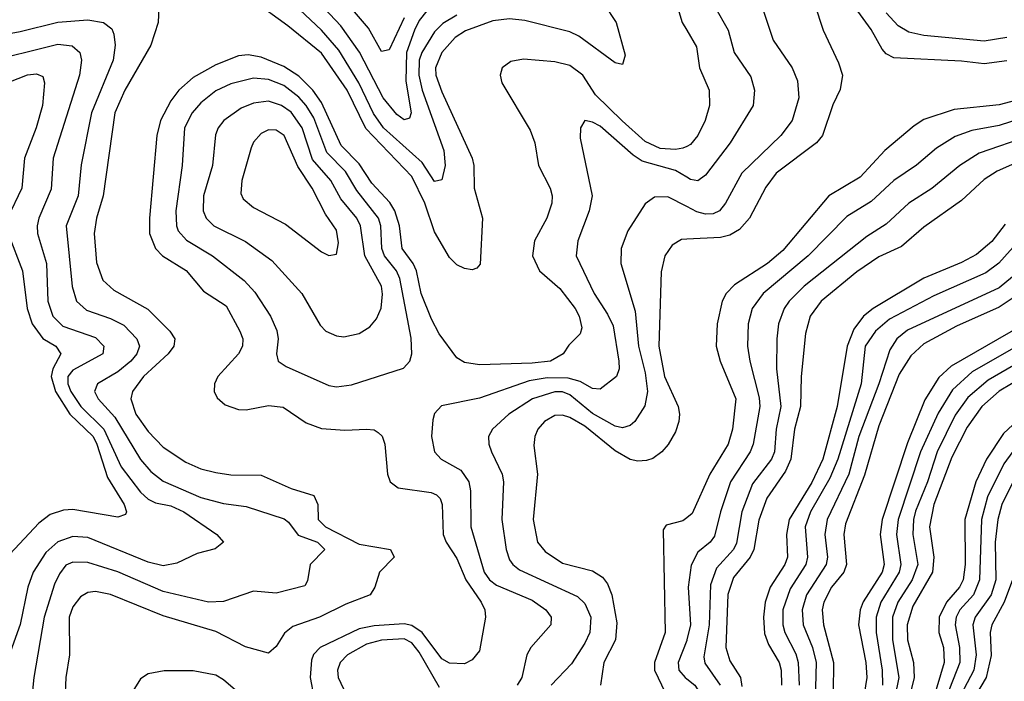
# Model space of a CAD drawing. Header units: inches. Extents: x 1308407 to 1441228, y 959628 to 1036311.
# Tile 423 of 656: x 1378229 to 1380843, y 1026980 to 1028738. Entities that reach past the tile are written whole.
import ezdxf

# ---------------------------------------------------------------- set-up
doc = ezdxf.new("R2010")
doc.units = ezdxf.units.IN
doc.header["$MEASUREMENT"] = 0
doc.layers.add('B3072', color=7, linetype='Continuous')
doc.layers.add('B3082', color=7, linetype='Continuous')

msp = doc.modelspace()

# ---------------------------------------------------------------- linework, layer by layer
at = {"layer": 'B3072', "color": 5}
for points, elevation in [([(1379310, 1028760.7), (1379290, 1028735.5), (1379277, 1028710), (1379256, 1028650), (1379254.1, 1028574.1), (1379268.7, 1028490), (1379264.2, 1028475.8), (1379250, 1028471.3), (1379230, 1028485.7), (1379193.7, 1028530), (1379131.1, 1028651.1), (1379081.4, 1028721.4), (1378936.5, 1028876.5)], 2540), ([(1379250, 1028742.2), (1379210, 1028657.2), (1379190, 1028652.8), (1379155.4, 1028715.4), (1379005.5, 1028890)], 2520), ([(1379963.8, 1028810), (1379988.1, 1028730), (1380000, 1028709.7)], 2620), ([(1378598, 1028770), (1378597, 1028730), (1378577.4, 1028670), (1378508.1, 1028550), (1378481.6, 1028490), (1378451, 1028270), (1378433, 1028210), (1378426.7, 1028170), (1378432.6, 1028092.6), (1378450, 1028045.9), (1378478.7, 1028018.7), (1378569, 1027969), (1378627.5, 1027910), (1378641.1, 1027890), (1378638.3, 1027870), (1378623.1, 1027850), (1378557.3, 1027790), (1378528.4, 1027750), (1378524.5, 1027730), (1378537, 1027690), (1378570, 1027643.3), (1378610, 1027602.1), (1378670, 1027561.8), (1378710, 1027544.8), (1378750, 1027534.5), (1378790, 1027528.9), (1378870, 1027527.7), (1378950, 1027492.4), (1379010, 1027473.4), (1379020.9, 1027450), (1379021.3, 1027410), (1379041.2, 1027390), (1379130, 1027344.5), (1379213.5, 1027330), (1379222.9, 1027310), (1379184.6, 1027270), (1379171.9, 1027230), (1379159.7, 1027210), (1379095, 1027185), (1379025.1, 1027150), (1378954.2, 1027125.8), (1378932, 1027108), (1378910, 1027072.2), (1378890, 1027055), (1378828.2, 1027071.8), (1378750, 1027112.1), (1378610, 1027154), (1378470, 1027211), (1378430, 1027218.9), (1378410, 1027215.6), (1378390, 1027204.3), (1378370, 1027177.8), (1378360.5, 1027150), (1378361.6, 1027050), (1378351.4, 1026990), (1378349.2, 1026930)], 2580), ([(1379779.9, 1028779.9), (1379813.2, 1028730), (1379837, 1028643), (1379830, 1028618.3), (1379810, 1028623.2), (1379713.9, 1028693.9), (1379690, 1028705.7), (1379570, 1028735), (1379530, 1028739.7), (1379485.6, 1028734.4), (1379412.3, 1028707.7), (1379385.3, 1028690), (1379349.8, 1028650), (1379333.2, 1028610), (1379334.3, 1028590), (1379350, 1028546), (1379430.5, 1028370), (1379435.1, 1028350), (1379435.3, 1028290), (1379457.7, 1028210), (1379451.6, 1028088.4), (1379442.7, 1028077.3), (1379430, 1028073.2), (1379410, 1028076.3), (1379390, 1028086.5), (1379370, 1028106.1), (1379330, 1028174.1), (1379304.9, 1028250), (1379270, 1028321.3), (1379148.1, 1028448.1), (1379098.9, 1028550), (1379030, 1028648.3), (1378941.1, 1028721.1), (1378848.4, 1028788.4)], 2580), ([(1379390, 1028749.4), (1379352.6, 1028727.4), (1379330, 1028705.2), (1379296.4, 1028650), (1379290, 1028629.7), (1379288.4, 1028590), (1379297.7, 1028550), (1379355.4, 1028390), (1379358.7, 1028350), (1379350, 1028312.4), (1379330, 1028307.4), (1379297.9, 1028357.9), (1379195.1, 1028450), (1379168, 1028488), (1379129.7, 1028569.7), (1379076.4, 1028656.4), (1379030, 1028709.6), (1378957.8, 1028777.8)], 2560), ([(1378110, 1028684), (1378230, 1028706.3), (1378330, 1028731.2), (1378410, 1028737.4), (1378451.4, 1028730), (1378473.3, 1028713.3), (1378479, 1028699), (1378482.2, 1028670), (1378477.1, 1028630), (1378419.4, 1028490), (1378391.8, 1028351.8), (1378383.9, 1028270), (1378352, 1028190), (1378368.5, 1028028.5), (1378379.6, 1027990), (1378406, 1027966), (1378470, 1027944.1), (1378505.9, 1027925.9), (1378540.4, 1027890), (1378546.8, 1027870), (1378540.3, 1027850), (1378523.7, 1027830), (1378490, 1027802.3), (1378435.5, 1027770), (1378427.5, 1027750), (1378437, 1027730), (1378481.4, 1027681.4), (1378550, 1027569.1), (1378577.3, 1027537.3), (1378610, 1027511.3), (1378710, 1027468.3), (1378770, 1027452.1), (1378830, 1027444.4), (1378931.3, 1027411.3), (1378942.9, 1027402.9), (1378968.2, 1027368.2), (1379019.3, 1027350), (1379039.3, 1027330), (1379000.2, 1027290), (1378992.9, 1027247.1), (1378986, 1027234), (1378910, 1027214.1), (1378850, 1027219.1), (1378770, 1027191.9), (1378730.1, 1027189.9), (1378610, 1027218.2), (1378490, 1027270.5), (1378410, 1027295.6), (1378370, 1027296.2), (1378351.8, 1027288.2), (1378334.4, 1027265.6), (1378321.8, 1027238.2), (1378294.3, 1027150), (1378266.6, 1026990), (1378259.2, 1026920.8)], 2560), ([(1378130, 1028623.1), (1378330, 1028672.8), (1378368.2, 1028668.2), (1378388.3, 1028650), (1378392.8, 1028630), (1378388, 1028590), (1378318.1, 1028370), (1378312.8, 1028287.2), (1378279.9, 1028210), (1378275.7, 1028190), (1378276.5, 1028170), (1378300.1, 1028090), (1378303.8, 1027990), (1378316.9, 1027950), (1378343.5, 1027923.5), (1378430, 1027893.1), (1378452.5, 1027870), (1378449.5, 1027850), (1378370, 1027806.5), (1378357, 1027790), (1378356.7, 1027770), (1378364.7, 1027750), (1378391.6, 1027710), (1378452.3, 1027650), (1378498, 1027550), (1378550, 1027482.2), (1378570, 1027463.6), (1378590, 1027453.7), (1378630, 1027445.9), (1378665, 1027430), (1378752.1, 1027370), (1378770, 1027349.6), (1378747.8, 1027332.2), (1378700.4, 1027319.6), (1378646, 1027294), (1378610, 1027287.2), (1378570, 1027296.2), (1378410, 1027361.7), (1378370, 1027364.5), (1378329.8, 1027350.2), (1378298, 1027322), (1378264.6, 1027270), (1378250.7, 1027230), (1378230, 1027131.1), (1378186.9, 1027010)], 2540), ([(1380000, 1028400.8), (1379990, 1028395.9), (1379970, 1028392.6), (1379930, 1028395.5), (1379890, 1028413.8), (1379829.1, 1028469.1), (1379757.6, 1028537.6), (1379724.5, 1028590), (1379690, 1028615.7), (1379650, 1028625.6), (1379567.1, 1028632.9), (1379533.1, 1028626.9), (1379510.2, 1028610), (1379504.6, 1028590), (1379508.8, 1028570), (1379584.5, 1028444.5), (1379596.8, 1028410), (1379606.9, 1028350), (1379637.8, 1028290), (1379642.8, 1028270), (1379641.7, 1028250), (1379628.8, 1028210), (1379595.7, 1028150), (1379591, 1028110), (1379609.2, 1028070), (1379663.5, 1028023.5), (1379703.5, 1027970), (1379714.7, 1027950), (1379721.2, 1027918.8), (1379717, 1027903), (1379686.8, 1027873.2), (1379671.9, 1027850), (1379638, 1027830), (1379590, 1027824.7), (1379450, 1027821.1), (1379410, 1027826.6), (1379390, 1027839.2), (1379343.2, 1027903.2), (1379322.1, 1027942.1), (1379295.2, 1028010), (1379282.4, 1028070), (1379273.4, 1028090), (1379244.7, 1028130), (1379237.5, 1028190), (1379225.5, 1028230), (1379211.6, 1028251.6), (1379163.6, 1028303.6), (1379130, 1028354.9), (1379083, 1028403), (1379030, 1028517.9), (1379007.3, 1028550), (1378970, 1028587.8), (1378930, 1028613.2), (1378870, 1028637.6), (1378836, 1028644), (1378810, 1028641.8), (1378750, 1028617.8), (1378690, 1028584.4), (1378651.7, 1028550), (1378630, 1028521.8), (1378603, 1028470), (1378592.7, 1028430), (1378573.5, 1028210), (1378573.7, 1028170), (1378589.2, 1028130), (1378608.5, 1028110), (1378671.3, 1028071.3), (1378716.8, 1028016.8), (1378777.2, 1027977.2), (1378813.6, 1027910), (1378821.1, 1027890), (1378820.6, 1027870), (1378810.1, 1027850), (1378755.5, 1027790), (1378746.1, 1027770), (1378745, 1027750), (1378752.9, 1027732.9), (1378774.4, 1027714.4), (1378810, 1027702.2), (1378830, 1027701.4), (1378890, 1027712.9), (1378928.4, 1027708.4), (1378990, 1027666.2), (1379030, 1027651.2), (1379092.7, 1027647.3), (1379150.1, 1027650.1), (1379170, 1027647.6), (1379181, 1027641), (1379191.1, 1027631.1), (1379198.9, 1027610), (1379205.7, 1027530), (1379213, 1027510), (1379233.8, 1027493.8), (1379321.8, 1027481.8), (1379335.7, 1027475.7), (1379345.2, 1027465.2), (1379350.9, 1027450), (1379353.8, 1027370), (1379361, 1027350), (1379390, 1027306.3), (1379413.2, 1027250), (1379454.3, 1027190), (1379464, 1027170), (1379465.8, 1027150), (1379450, 1027061.3), (1379430, 1027037.1), (1379410, 1027026.7), (1379370, 1027027.9), (1379350, 1027040.1), (1379298.1, 1027110), (1379270, 1027127.9), (1379250, 1027133.1), (1379170, 1027127.2), (1379130, 1027119.6), (1379026.5, 1027070), (1379008.7, 1027051.2), (1379003.5, 1027036.5), (1379000.1, 1026990), (1379010, 1026938.7)], 2620), ([(1378170, 1028560.4), (1378250, 1028590.7), (1378273.6, 1028593.6), (1378290, 1028587), (1378295.2, 1028570), (1378289.2, 1028510), (1378272.4, 1028450), (1378242.1, 1028370), (1378234.8, 1028290), (1378196.4, 1028210)], 2520), ([(1380000, 1028319), (1379970, 1028337.2), (1379881.9, 1028361.9), (1379857.6, 1028377.6), (1379770, 1028454.5), (1379750, 1028465.7), (1379730, 1028469.6), (1379718, 1028450), (1379716.9, 1028423.1), (1379749.5, 1028270), (1379740.7, 1028230), (1379710.7, 1028150), (1379706.9, 1028110), (1379754, 1028010), (1379790, 1027955.7), (1379804.5, 1027924.5), (1379820.3, 1027830), (1379821, 1027810), (1379813.9, 1027790), (1379770, 1027756.3), (1379750, 1027758.2), (1379716.8, 1027776.8), (1379685.5, 1027785.5), (1379630, 1027786.2), (1379581.6, 1027778.4), (1379450, 1027732.5), (1379348.6, 1027711.4), (1379330, 1027691.8), (1379325.7, 1027674.3), (1379322.3, 1027630), (1379330.2, 1027590), (1379348.1, 1027570), (1379400.7, 1027540.7), (1379421.4, 1027510), (1379426.3, 1027486.3), (1379426.5, 1027390), (1379462.6, 1027270), (1379476.5, 1027250), (1379495.2, 1027235.2), (1379590, 1027195.5), (1379625.8, 1027170), (1379640.1, 1027150), (1379639.4, 1027130), (1379586.3, 1027070), (1379575.5, 1027050), (1379562.1, 1026990), (1379550, 1026969.9)], 2640), ([(1380000, 1028241), (1379950, 1028266.8), (1379914.2, 1028265.8), (1379890, 1028248.7), (1379843.6, 1028176.4), (1379826.5, 1028130), (1379825.1, 1028090), (1379863, 1027963), (1379871.9, 1027870), (1379890, 1027799.6), (1379896.3, 1027750), (1379888.6, 1027711.4), (1379862.5, 1027670), (1379850, 1027659.2), (1379830, 1027653.5), (1379810, 1027658.1), (1379750, 1027691.5), (1379690, 1027740.8), (1379670, 1027748.6), (1379650, 1027749.4), (1379590.7, 1027730), (1379527.7, 1027690), (1379484.6, 1027650), (1379474.1, 1027630), (1379474.5, 1027610), (1379481.6, 1027590), (1379510.1, 1027530), (1379513.3, 1027510), (1379508.8, 1027410), (1379520.7, 1027330), (1379530, 1027303), (1379538.3, 1027290), (1379556.5, 1027276.5), (1379710, 1027205.7), (1379730, 1027187), (1379745.8, 1027150), (1379742.8, 1027110), (1379730, 1027081.5), (1379693.8, 1027026.2), (1379640.4, 1026970)], 2660), ([(1378198.1, 1028170), (1378236.1, 1028070), (1378249, 1027970), (1378262.3, 1027930), (1378290, 1027890.5), (1378325, 1027870), (1378338, 1027850), (1378316.9, 1027810), (1378312.9, 1027790), (1378324.4, 1027750), (1378362.1, 1027690), (1378423.8, 1027630), (1378434.2, 1027610), (1378461.7, 1027521.7), (1378506.4, 1027450), (1378512.8, 1027430), (1378510, 1027423.5), (1378490, 1027415.6), (1378370, 1027436.2), (1378345.4, 1027434.6), (1378310, 1027422.8), (1378279.6, 1027400.4), (1378177.3, 1027290)], 2520), ([(1380000, 1028154.1), (1379986.6, 1028153.4), (1379961.8, 1028138.2), (1379942, 1028110), (1379931.9, 1028068.1), (1379926.4, 1027870), (1379941.1, 1027790), (1379977.3, 1027710), (1379980.8, 1027690), (1379979.6, 1027670), (1379970, 1027642.4), (1379951, 1027609), (1379934.1, 1027590), (1379910, 1027572.2), (1379893.5, 1027566.5), (1379870, 1027564.9), (1379850, 1027569.6), (1379810, 1027592.4), (1379730, 1027658), (1379690, 1027680.6), (1379670, 1027686.8), (1379650, 1027686.2), (1379622.1, 1027670), (1379604.8, 1027650), (1379596.4, 1027630), (1379593.8, 1027606.2), (1379603.7, 1027530), (1379592.7, 1027410), (1379604, 1027350), (1379624.7, 1027324.7), (1379670, 1027294.2), (1379750, 1027273.8), (1379776.7, 1027256.7), (1379790, 1027239), (1379801.5, 1027210), (1379815, 1027135), (1379810.7, 1027090), (1379779.9, 1027030), (1379771.1, 1026970)], 2680), ([(1380000, 1027414.3), (1379990, 1027406.6), (1379945.6, 1027394.4), (1379938, 1027382), (1379942.9, 1027110), (1379914.8, 1027030), (1379914.3, 1027010), (1379942.8, 1026950)], 2720), ([(1379343.4, 1026963.4), (1379290, 1027057.5), (1379270, 1027082.3), (1379250, 1027092.6), (1379190, 1027089), (1379150, 1027078.4), (1379099.2, 1027050), (1379080.1, 1027030), (1379073, 1027010), (1379074.7, 1026990), (1379102.9, 1026930)], 2640), ([(1380000, 1027088), (1379977.7, 1027030), (1379979.5, 1027010), (1379996, 1026990), (1380000, 1026986.8)], 2740), ([(1378820.2, 1026940.2), (1378770, 1026984.1), (1378750, 1026996.1), (1378690, 1027008), (1378612.3, 1027007.7), (1378570, 1026999.9), (1378550, 1026986.5), (1378520.5, 1026939.5)], 2620)]:
    msp.add_lwpolyline(points, dxfattribs=dict(at, elevation=elevation))
for points, elevation in [([(1378850, 1028581.8), (1378790, 1028567.5), (1378750, 1028548.3), (1378710, 1028516.6), (1378687.2, 1028490), (1378666.7, 1028450), (1378660.1, 1028350), (1378643.5, 1028230), (1378645.3, 1028190), (1378650, 1028176.9), (1378671.5, 1028151.5), (1378740.5, 1028110), (1378825.1, 1028045.1), (1378853.7, 1028013.7), (1378894.7, 1027950), (1378911.6, 1027911.6), (1378915, 1027890), (1378910.9, 1027850), (1378914.9, 1027830), (1378936.3, 1027816.3), (1379050, 1027766), (1379070, 1027762.1), (1379110, 1027767.5), (1379247.8, 1027812.2), (1379264.5, 1027830), (1379270.4, 1027849.5), (1379268.4, 1027891.6), (1379238.3, 1028050), (1379229.9, 1028070), (1379197.9, 1028110), (1379190.2, 1028130), (1379188.3, 1028190), (1379181.6, 1028210), (1379124.2, 1028284.2), (1379093.9, 1028333.9), (1379044.8, 1028384.8), (1379010, 1028476.4), (1378990, 1028509.3), (1378970, 1028531.7), (1378930, 1028562.6), (1378890, 1028578.4)], 2640), ([(1378890, 1028521.2), (1378850, 1028516), (1378817.4, 1028502.6), (1378770.7, 1028470), (1378755.7, 1028450), (1378748.7, 1028431.3), (1378740.7, 1028350), (1378716.6, 1028270), (1378715.8, 1028230), (1378723.7, 1028210), (1378744.8, 1028190), (1378828.5, 1028148.5), (1378898.1, 1028098.1), (1378978.3, 1028010), (1379026.4, 1027926.4), (1379042, 1027910), (1379070, 1027897.3), (1379090, 1027895), (1379130, 1027903.9), (1379158.6, 1027921.4), (1379176.8, 1027943.2), (1379188.4, 1027971.6), (1379192, 1028008), (1379189.6, 1028030), (1379145.5, 1028110), (1379133.5, 1028190), (1379124.5, 1028210), (1379082.1, 1028262.1), (1379055.2, 1028310), (1379006.3, 1028366.3), (1378979, 1028450), (1378950, 1028491.7), (1378923.8, 1028510)], 2660), ([(1378890, 1028444.7), (1378870, 1028434.9), (1378850, 1028411.8), (1378843.3, 1028396.7), (1378818.4, 1028310), (1378816.1, 1028276.1), (1378822, 1028262), (1378850, 1028238.4), (1378934.4, 1028194.4), (1379030, 1028121.1), (1379050, 1028111.3), (1379070, 1028114.4), (1379075.6, 1028144.4), (1379070, 1028178.7), (1379040.8, 1028220.8), (1379005.8, 1028290), (1378967.5, 1028347.5), (1378931, 1028430), (1378910, 1028444.3)], 2680)]:
    msp.add_lwpolyline(points, close=True, dxfattribs=dict(at, elevation=elevation))
at = {"layer": 'B3082', "color": 5}
for points, elevation in [([(1380000, 1028919.2), (1380045.7, 1028865.7), (1380073.9, 1028773.9), (1380110.6, 1028710), (1380126.1, 1028650), (1380170, 1028585.7), (1380180.4, 1028550), (1380177, 1028510), (1380115.8, 1028410), (1380050, 1028324.3), (1380030, 1028309.9), (1380010, 1028312.9), (1380000, 1028319)], 2640), ([(1380339.8, 1028779.8), (1380362.3, 1028710), (1380403, 1028623), (1380413.4, 1028590), (1380407.6, 1028552.4), (1380388.2, 1028511.8), (1380360.3, 1028430), (1380344.8, 1028410), (1380237.5, 1028330), (1380210, 1028292.4), (1380166.7, 1028210), (1380140.1, 1028179.9), (1380114.6, 1028165.4), (1380090, 1028159.3), (1380000, 1028154.1)], 2680), ([(1380850, 1028628.1), (1380790, 1028620.7), (1380730, 1028627.8), (1380550, 1028636), (1380530, 1028646.8), (1380519.2, 1028659.2), (1380490, 1028711.8), (1380439.9, 1028779.9)], 2680), ([(1380203.1, 1028763.1), (1380230, 1028682.7), (1380279.8, 1028610), (1380294.7, 1028574.7), (1380298.2, 1028530), (1380280.4, 1028470), (1380250.1, 1028430), (1380146.9, 1028330), (1380102.8, 1028250), (1380086.8, 1028230), (1380070, 1028222.1), (1380050, 1028221), (1380027.1, 1028227.1), (1380000, 1028241)], 2660), ([(1380850, 1028689.9), (1380790, 1028680.1), (1380630, 1028695.2), (1380590, 1028704.1), (1380561.4, 1028721.4), (1380530, 1028755.6)], 2660), ([(1380000, 1028709.7), (1380025.7, 1028665.7), (1380034.5, 1028610), (1380059.3, 1028550), (1380060.4, 1028510), (1380048.7, 1028470), (1380029.6, 1028430), (1380010, 1028405.6), (1380000, 1028400.8)], 2620), ([(1380950, 1028543.1), (1380830, 1028511), (1380710, 1028499.4), (1380630, 1028472.2), (1380604, 1028456), (1380526.6, 1028390), (1380460.8, 1028319.2), (1380377.9, 1028270), (1380255.7, 1028124.3), (1380214.9, 1028090), (1380126.6, 1028033.4), (1380105.2, 1028010), (1380094.4, 1027990), (1380080.7, 1027930), (1380078.3, 1027870), (1380088.7, 1027830), (1380130.4, 1027730), (1380121.5, 1027650), (1380110.1, 1027610), (1380061.7, 1027530), (1380014.5, 1027425.5), (1380000, 1027414.3)], 2720), ([(1380890, 1028476.1), (1380830, 1028456.2), (1380756.8, 1028443.2), (1380713.1, 1028426.9), (1380663.6, 1028396.4), (1380610, 1028350.9), (1380550, 1028310.4), (1380490, 1028254.5), (1380425.2, 1028214.8), (1380322.4, 1028110), (1380202.9, 1028010), (1380173.7, 1027970), (1380163.4, 1027930), (1380161.8, 1027870), (1380167.5, 1027830), (1380192.9, 1027732.9), (1380194, 1027710), (1380176.2, 1027610), (1380168.4, 1027590), (1380116.8, 1027510), (1380089.5, 1027430), (1380074, 1027366), (1380062.2, 1027350), (1380030, 1027323), (1380011.7, 1027288.3), (1380003.8, 1027230), (1380010.3, 1027130), (1380000.8, 1027090), (1380000, 1027088)], 2740), ([(1380910, 1028429.4), (1380776.8, 1028383.2), (1380725, 1028350), (1380651.3, 1028288.7), (1380590, 1028249.9), (1380530, 1028194.6), (1380478.5, 1028161.5), (1380311.9, 1028030), (1380272.2, 1027990), (1380258.5, 1027970), (1380243.9, 1027930), (1380239.1, 1027890), (1380238.9, 1027810), (1380249.8, 1027710), (1380237.5, 1027650), (1380233.1, 1027590), (1380225.5, 1027570), (1380175.1, 1027504.9), (1380146.9, 1027430), (1380132.7, 1027347.3), (1380124.5, 1027330), (1380079.4, 1027280.6), (1380063.7, 1027236.3), (1380059.8, 1027130), (1380045.3, 1027045.3), (1380048.2, 1027028.2), (1380088.8, 1026970)], 2760), ([(1380910, 1028373.4), (1380824.7, 1028335.3), (1380790, 1028313.1), (1380730, 1028257.4), (1380630, 1028186.6), (1380570, 1028135.4), (1380510, 1028108), (1380452.2, 1028067.8), (1380356.9, 1027990), (1380328.1, 1027950), (1380315.8, 1027904.2), (1380304.3, 1027790), (1380302.5, 1027710), (1380286.7, 1027650), (1380276.6, 1027570), (1380262.1, 1027537.9), (1380213.3, 1027466.7), (1380191.6, 1027408.4), (1380177.9, 1027330), (1380168.4, 1027310), (1380124.6, 1027255.4), (1380109.6, 1027210.4), (1380103.6, 1027070), (1380114.8, 1027034.8), (1380143, 1026990), (1380146.3, 1026966.3)], 2780), ([(1380846, 1028194), (1380810, 1028148.7), (1380770, 1028113.4), (1380730, 1028092.2), (1380630, 1028050.8), (1380494.9, 1027970), (1380469.7, 1027950), (1380444.3, 1027915.7), (1380425.9, 1027870), (1380399.8, 1027710), (1380361.6, 1027570), (1380332.2, 1027507.8), (1380272.3, 1027410), (1380264.9, 1027370), (1380267.5, 1027310), (1380261, 1027290), (1380222.1, 1027230), (1380208, 1027190), (1380203.6, 1027150), (1380206.7, 1027106.7), (1380217.4, 1027077.4), (1380245.4, 1027030), (1380250.8, 1027010), (1380251.5, 1026970)], 2820), ([(1380882, 1028150), (1380829.1, 1028090.9), (1380794.5, 1028065.5), (1380656.2, 1028003.8), (1380538.3, 1027941.7), (1380501.3, 1027910), (1380473.8, 1027870), (1380463, 1027770), (1380401.8, 1027570), (1380380.2, 1027519.8), (1380329.1, 1027430), (1380314.9, 1027390), (1380320.9, 1027310), (1380316.5, 1027290), (1380274.5, 1027225.5), (1380255.1, 1027170), (1380255.1, 1027130), (1380260.3, 1027110), (1380290, 1027053), (1380296.5, 1027030), (1380299.1, 1026970)], 2840), ([(1380865.6, 1028054.4), (1380830, 1028025.5), (1380586.8, 1027913.2), (1380558, 1027890), (1380539.1, 1027860.9), (1380510.3, 1027770), (1380457.1, 1027630), (1380430.7, 1027530), (1380373.4, 1027410), (1380366.9, 1027370), (1380373.6, 1027310), (1380370.8, 1027290), (1380318.6, 1027210), (1380306.7, 1027170), (1380309.2, 1027130), (1380334.2, 1027070), (1380344.1, 1027030), (1380341.2, 1026930)], 2860), ([(1380870, 1028000.1), (1380830, 1027974), (1380716.4, 1027923.6), (1380630, 1027876.2), (1380595.3, 1027844.7), (1380564.3, 1027795.7), (1380510, 1027659), (1380472.5, 1027527.5), (1380421.5, 1027398.5), (1380417.2, 1027370), (1380424.6, 1027290), (1380417, 1027270), (1380384.3, 1027230), (1380363.8, 1027190), (1380360.2, 1027170), (1380363, 1027130), (1380390.3, 1027030), (1380388.7, 1026950)], 2880), ([(1381070, 1027935.9), (1380800.3, 1027779.7), (1380746.4, 1027733.6), (1380713, 1027687), (1380665.4, 1027590), (1380639.8, 1027510), (1380607.9, 1027432.1), (1380602.3, 1027410), (1380600.8, 1027370), (1380614.2, 1027290), (1380599.1, 1027250), (1380561.1, 1027190), (1380546.8, 1027150), (1380546.4, 1027090), (1380563, 1026990), (1380543.2, 1026890)], 2960), ([(1380890, 1027925.5), (1380702.7, 1027817.3), (1380670, 1027787.1), (1380632.6, 1027727.4), (1380586.3, 1027613.7), (1380518.8, 1027410), (1380513.7, 1027370), (1380524.1, 1027290), (1380518.9, 1027270), (1380468.6, 1027191.4), (1380460.3, 1027170), (1380456.6, 1027130), (1380476.1, 1027030), (1380478.2, 1026990), (1380462.2, 1026890)], 2920), ([(1380910.9, 1027890), (1380758.3, 1027801.7), (1380706, 1027754), (1380667.5, 1027692.5), (1380621.2, 1027590), (1380561.8, 1027410), (1380557.6, 1027370), (1380569.1, 1027290), (1380563.9, 1027270), (1380516, 1027190), (1380502.9, 1027150), (1380502.9, 1027110), (1380519.1, 1027010), (1380520, 1026970)], 2940), ([(1380895.5, 1027790), (1380830, 1027751), (1380783.6, 1027710), (1380744.5, 1027655.5), (1380704.5, 1027575.5), (1380656.4, 1027450), (1380644.5, 1027390), (1380656.7, 1027310), (1380652.4, 1027270), (1380600.1, 1027179.9), (1380585.2, 1027130), (1380586.8, 1027090), (1380602.3, 1027030), (1380604, 1026990), (1380575.2, 1026870)], 2980), ([(1380890, 1027683.1), (1380841.5, 1027638.5), (1380796.2, 1027570), (1380767.5, 1027510), (1380738.7, 1027410), (1380739.7, 1027290), (1380734.2, 1027250), (1380724.2, 1027230), (1380689.6, 1027190), (1380670.7, 1027150), (1380669.8, 1027110), (1380681.7, 1027070), (1380684, 1027030), (1380642.3, 1026890)], 3020), ([(1380890, 1027623.6), (1380842.1, 1027557.9), (1380798.8, 1027470), (1380782.5, 1027410), (1380777.3, 1027250), (1380761.9, 1027210), (1380725.7, 1027170), (1380715.6, 1027150), (1380713.1, 1027130), (1380724.5, 1027070), (1380725.2, 1027030), (1380678.7, 1026910)], 3040), ([(1380870, 1027516.2), (1380836.5, 1027450), (1380826.3, 1027410), (1380819.2, 1027350), (1380821.1, 1027250), (1380808.5, 1027210), (1380766.4, 1027150), (1380759.9, 1027130), (1380768.4, 1027050), (1380762.8, 1027010), (1380709.9, 1026910)], 3060), ([(1380865.4, 1027250), (1380842.8, 1027190), (1380810.1, 1027130), (1380806.2, 1027110), (1380808.3, 1027048.3), (1380795.4, 1026990), (1380735.9, 1026890)], 3080), ([(1380000, 1026986.8), (1380021.3, 1026970), (1380032.6, 1026952.6), (1380032.4, 1026930), (1380000, 1026881.6)], 2740)]:
    msp.add_lwpolyline(points, dxfattribs=dict(at, elevation=elevation))

doc.saveas('drawing.dxf')
